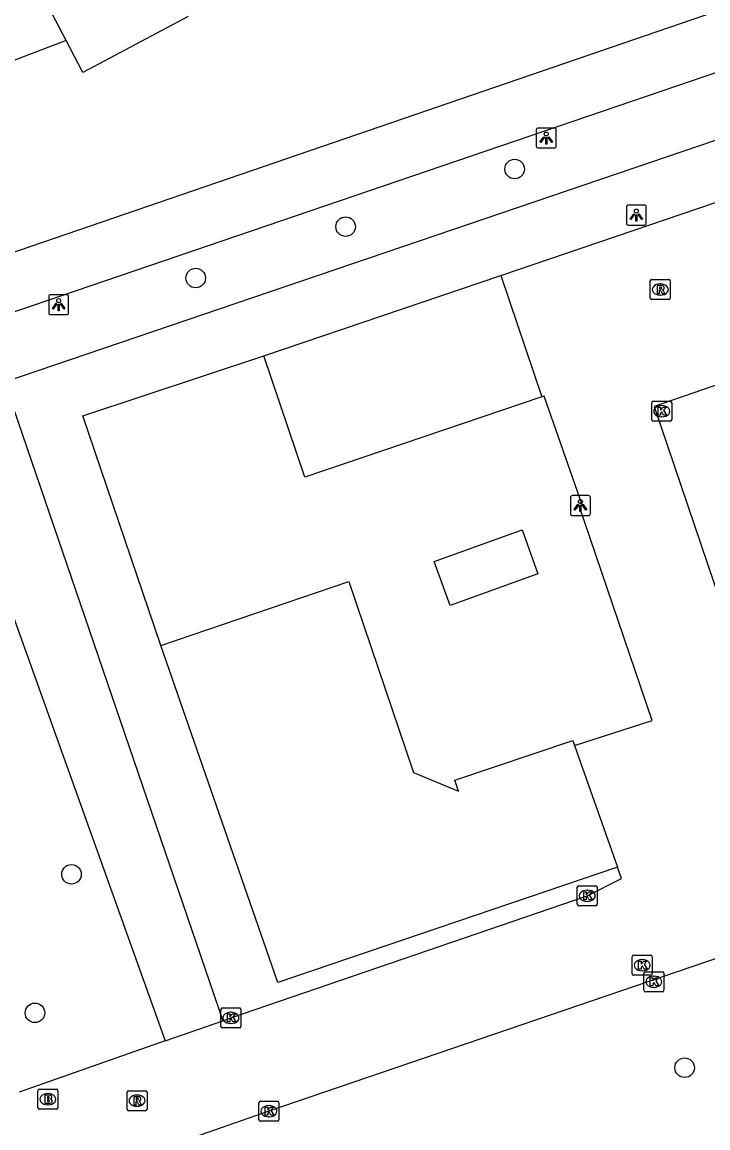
# Model space of a CAD drawing. Extents: x 157793 to 159380, y 380882 to 382313.
# Drawn here: x 159016.6 to 159050.9, y 381678.9 to 381734.2 of the extents above; entities that cross this region are included whole.
import ezdxf

# ---------------------------------------------------------------- set-up
doc = ezdxf.new("R2010")
doc.units = 0
for name, color, linetype in [('IMGEO_Boom', 7, 'Continuous'), ('IMGEO_Brandkraan', 7, 'Continuous'), ('IMGEO_Fietspad_gesloten', 7, 'Continuous'), ('IMGEO_Groenvoorziening', 7, 'Continuous'), ('IMGEO_Kolk', 7, 'Continuous'), ('IMGEO_Lichtpunt', 7, 'Continuous'), ('IMGEO_Pand', 7, 'Continuous'), ('IMGEO_Pand_vergunning_verleend', 7, 'Continuous'), ('IMGEO_Rijbaan_lokaal_open', 7, 'Continuous'), ('IMGEO_Rioolput', 7, 'Continuous')]:
    doc.layers.add(name, color=color, linetype=linetype)

msp = doc.modelspace()

# ---------------------------------------------------------------- linework, layer by layer
at = {"layer": 'IMGEO_Boom'}
for centre in [(159041.24, 381726.841), (159032.786, 381723.959), (159025.286, 381721.386), (159019.067, 381691.555), (159017.24, 381684.618), (159049.744, 381681.873)]:
    msp.add_circle(centre, 0.489, dxfattribs=at)
at = {"layer": 'IMGEO_Brandkraan'}
for p, q in [((159017.388, 381679.873), (159017.388, 381680.725)), ((159017.463, 381680.799), (159018.315, 381680.799)), ((159017.876, 381680.579), (159017.901, 381680.579)), ((159018.389, 381680.725), (159018.389, 381679.873)), ((159017.899, 381680.019), (159017.874, 381680.019)), ((159018.315, 381679.799), (159017.463, 381679.799))]:
    msp.add_line(p, q, dxfattribs=at)
for points in [[(159017.388, 381679.873), (159017.388, 381680.725)], [(159017.463, 381680.799), (159018.315, 381680.799)], [(159018.389, 381680.725), (159018.389, 381679.873)], [(159017.736, 381680.499), (159017.736, 381680.099), (159017.949, 381680.099)], [(159017.967, 381680.499), (159017.736, 381680.499)], [(159017.915, 381680.418), (159017.861, 381680.418), (159017.861, 381680.342)], [(159017.861, 381680.342), (159017.914, 381680.342)], [(159017.923, 381680.266), (159017.861, 381680.266), (159017.861, 381680.185)], [(159017.861, 381680.185), (159017.923, 381680.185)], [(159018.315, 381679.799), (159017.463, 381679.799)]]:
    msp.add_lwpolyline(points, dxfattribs=at)
for centre, radius, start, end in [((159017.465, 381680.723), 0.0765, 91.552, 178.448), ((159017.465, 381680.723), 0.0765, 91.552, 178.448), ((159018.313, 381680.723), 0.0765, 1.552, 88.448), ((159018.313, 381680.723), 0.0765, 1.552, 88.448), ((159017.916, 381680.38), 0.0379, 267.8285, 90.9355), ((159017.924, 381680.225), 0.0404, 269.8759, 90.5077), ((159017.955, 381680.35), 0.251, 268.6676, 293.5347), ((159017.971, 381680.354), 0.145, 59.4692, 91.5367), ((159017.996, 381680.401), 0.0922, 285.5137, 58.1501), ((159018.001, 381680.209), 0.105, 301.3115, 78.989), ((159017.465, 381679.875), 0.0765, 181.552, 268.448), ((159017.465, 381679.875), 0.0765, 181.552, 268.448), ((159018.313, 381679.875), 0.0765, 271.552, 358.448), ((159018.313, 381679.875), 0.0765, 271.552, 358.448)]:
    msp.add_arc(centre, radius, start, end, dxfattribs=at)
for centre, major_axis, ratio, start_param, end_param in [((159017.875, 381680.299), (-0.387, 0.002), 0.722429, 4.712389, 7.853982), ((159017.9, 381680.299), (-0.39, 0.002), 0.717154, 1.570796, 4.712389)]:
    msp.add_ellipse(centre, major_axis=major_axis, ratio=ratio, start_param=start_param, end_param=end_param, dxfattribs=at)
at = {"layer": 'IMGEO_Fietspad_gesloten'}
for points in [[(158999.064, 381717.004), (159000, 381717.165), (159000.844, 381717.436), (159073.898, 381742.496)], [(159011.283, 381718.032), (159073.424, 381739.234)]]:
    msp.add_lwpolyline(points, dxfattribs=at)
at = {"layer": 'IMGEO_Groenvoorziening'}
for points in [[(159074.48, 381736.17), (159015.716, 381716.172), (159026.634, 381684.221)], [(159018.798, 381733.27), (159004.721, 381727.909), (158999.594, 381726.098), (158999.055, 381724.051), (158996.272, 381723.067)], [(159011.283, 381718.032), (159023.763, 381683.213)], [(159023.536, 381703.005), (159019.641, 381714.487), (159028.694, 381717.501)]]:
    msp.add_lwpolyline(points, dxfattribs=at)
at = {"layer": 'IMGEO_Kolk'}
for p, q in [((159048.099, 381714.296), (159048.099, 381715.148)), ((159048.174, 381715.222), (159049.026, 381715.222)), ((159048.587, 381715.002), (159048.612, 381715.002)), ((159049.1, 381715.148), (159049.1, 381714.296)), ((159048.61, 381714.442), (159048.585, 381714.442)), ((159049.026, 381714.222), (159048.174, 381714.222)), ((159044.376, 381690.053), (159044.376, 381690.905)), ((159044.451, 381690.979), (159045.303, 381690.979)), ((159044.864, 381690.759), (159044.889, 381690.759)), ((159045.377, 381690.905), (159045.377, 381690.053)), ((159045.303, 381689.979), (159044.451, 381689.979)), ((159044.887, 381690.199), (159044.862, 381690.199)), ((159047.123, 381686.578), (159047.123, 381687.43)), ((159047.198, 381687.504), (159048.05, 381687.504)), ((159047.611, 381687.284), (159047.636, 381687.284)), ((159048.124, 381687.43), (159048.124, 381686.578)), ((159047.634, 381686.724), (159047.609, 381686.724)), ((159047.782, 381686.674), (159048.634, 381686.674)), ((159048.05, 381686.504), (159047.198, 381686.504)), ((159047.707, 381685.748), (159047.707, 381686.6)), ((159048.195, 381686.454), (159048.22, 381686.454)), ((159048.708, 381686.6), (159048.708, 381685.748)), ((159048.634, 381685.674), (159047.782, 381685.674)), ((159048.218, 381685.894), (159048.193, 381685.894)), ((159026.547, 381683.94), (159026.547, 381684.792)), ((159026.622, 381684.866), (159027.474, 381684.866)), ((159027.035, 381684.646), (159027.06, 381684.646)), ((159027.548, 381684.792), (159027.548, 381683.94)), ((159027.058, 381684.086), (159027.033, 381684.086)), ((159027.474, 381683.866), (159026.622, 381683.866)), ((159028.446, 381679.271), (159028.446, 381680.123)), ((159028.521, 381680.197), (159029.373, 381680.197)), ((159029.447, 381680.123), (159029.447, 381679.271)), ((159028.934, 381679.977), (159028.959, 381679.977)), ((159029.373, 381679.197), (159028.521, 381679.197)), ((159028.957, 381679.417), (159028.932, 381679.417))]:
    msp.add_line(p, q, dxfattribs=at)
for points in [[(159048.099, 381714.296), (159048.099, 381715.148)], [(159048.174, 381715.222), (159049.026, 381715.222)], [(159048.42, 381714.922), (159048.543, 381714.922), (159048.543, 381714.771), (159048.673, 381714.922), (159048.837, 381714.922), (159048.691, 381714.771), (159048.844, 381714.522), (159048.692, 381714.522), (159048.607, 381714.686), (159048.543, 381714.619), (159048.543, 381714.522), (159048.42, 381714.522), (159048.42, 381714.922)], [(159049.1, 381715.148), (159049.1, 381714.296)], [(159049.026, 381714.222), (159048.174, 381714.222)], [(159044.376, 381690.053), (159044.376, 381690.905)], [(159044.451, 381690.979), (159045.303, 381690.979)], [(159044.697, 381690.679), (159044.82, 381690.679), (159044.82, 381690.528), (159044.95, 381690.679), (159045.114, 381690.679), (159044.968, 381690.528), (159045.121, 381690.279), (159044.969, 381690.279), (159044.884, 381690.443), (159044.82, 381690.376), (159044.82, 381690.279), (159044.697, 381690.279), (159044.697, 381690.679)], [(159045.377, 381690.905), (159045.377, 381690.053)], [(159045.303, 381689.979), (159044.451, 381689.979)], [(159047.123, 381686.578), (159047.123, 381687.43)], [(159047.198, 381687.504), (159048.05, 381687.504)], [(159047.444, 381687.204), (159047.567, 381687.204), (159047.567, 381687.053), (159047.697, 381687.204), (159047.861, 381687.204), (159047.715, 381687.053), (159047.868, 381686.804), (159047.716, 381686.804), (159047.631, 381686.968), (159047.567, 381686.901), (159047.567, 381686.804), (159047.444, 381686.804), (159047.444, 381687.204)], [(159048.124, 381687.43), (159048.124, 381686.578)], [(159047.782, 381686.674), (159048.634, 381686.674)], [(159048.05, 381686.504), (159047.198, 381686.504)], [(159047.707, 381685.748), (159047.707, 381686.6)], [(159048.028, 381686.374), (159048.151, 381686.374), (159048.151, 381686.223), (159048.281, 381686.374), (159048.445, 381686.374), (159048.299, 381686.223), (159048.452, 381685.974), (159048.3, 381685.974), (159048.215, 381686.138), (159048.151, 381686.071), (159048.151, 381685.974), (159048.028, 381685.974), (159048.028, 381686.374)], [(159048.708, 381686.6), (159048.708, 381685.748)], [(159048.634, 381685.674), (159047.782, 381685.674)], [(159026.547, 381683.94), (159026.547, 381684.792)], [(159026.622, 381684.866), (159027.474, 381684.866)], [(159026.868, 381684.566), (159026.991, 381684.566), (159026.991, 381684.415), (159027.121, 381684.566), (159027.285, 381684.566), (159027.139, 381684.415), (159027.292, 381684.166), (159027.14, 381684.166), (159027.055, 381684.33), (159026.991, 381684.263), (159026.991, 381684.166), (159026.868, 381684.166), (159026.868, 381684.566)], [(159027.548, 381684.792), (159027.548, 381683.94)], [(159027.474, 381683.866), (159026.622, 381683.866)], [(159028.446, 381679.271), (159028.446, 381680.123)], [(159028.521, 381680.197), (159029.373, 381680.197)], [(159029.447, 381680.123), (159029.447, 381679.271)], [(159028.767, 381679.897), (159028.89, 381679.897), (159028.89, 381679.746), (159029.02, 381679.897), (159029.184, 381679.897), (159029.038, 381679.746), (159029.191, 381679.497), (159029.039, 381679.497), (159028.954, 381679.661), (159028.89, 381679.594), (159028.89, 381679.497), (159028.767, 381679.497), (159028.767, 381679.897)], [(159029.373, 381679.197), (159028.521, 381679.197)]]:
    msp.add_lwpolyline(points, dxfattribs=at)
for centre, start, end in [((159048.176, 381715.146), 91.552, 178.448), ((159048.176, 381715.146), 91.552, 178.448), ((159049.024, 381715.146), 1.552, 88.448), ((159049.024, 381715.146), 1.552, 88.448), ((159048.176, 381714.298), 181.552, 268.448), ((159048.176, 381714.298), 181.552, 268.448), ((159049.024, 381714.298), 271.552, 358.448), ((159049.024, 381714.298), 271.552, 358.448), ((159044.453, 381690.903), 91.552, 178.448), ((159044.453, 381690.903), 91.552, 178.448), ((159045.301, 381690.903), 1.552, 88.448), ((159045.301, 381690.903), 1.552, 88.448), ((159044.453, 381690.055), 181.552, 268.448), ((159044.453, 381690.055), 181.552, 268.448), ((159045.301, 381690.055), 271.552, 358.448), ((159045.301, 381690.055), 271.552, 358.448), ((159047.2, 381687.428), 91.552, 178.448), ((159047.2, 381687.428), 91.552, 178.448), ((159048.048, 381687.428), 1.552, 88.448), ((159048.048, 381687.428), 1.552, 88.448), ((159047.784, 381686.598), 91.552, 178.448), ((159047.784, 381686.598), 91.552, 178.448), ((159048.632, 381686.598), 1.552, 88.448), ((159048.632, 381686.598), 1.552, 88.448), ((159047.2, 381686.58), 181.552, 268.448), ((159047.2, 381686.58), 181.552, 268.448), ((159048.048, 381686.58), 271.552, 358.448), ((159048.048, 381686.58), 271.552, 358.448), ((159047.784, 381685.75), 181.552, 268.448), ((159047.784, 381685.75), 181.552, 268.448), ((159048.632, 381685.75), 271.552, 358.448), ((159048.632, 381685.75), 271.552, 358.448), ((159026.624, 381684.79), 91.552, 178.448), ((159026.624, 381684.79), 91.552, 178.448), ((159027.472, 381684.79), 1.552, 88.448), ((159027.472, 381684.79), 1.552, 88.448), ((159026.624, 381683.942), 181.552, 268.448), ((159026.624, 381683.942), 181.552, 268.448), ((159027.472, 381683.942), 271.552, 358.448), ((159027.472, 381683.942), 271.552, 358.448), ((159028.523, 381680.121), 91.552, 178.448), ((159028.523, 381680.121), 91.552, 178.448), ((159029.371, 381680.121), 1.552, 88.448), ((159029.371, 381680.121), 1.552, 88.448), ((159028.523, 381679.273), 181.552, 268.448), ((159028.523, 381679.273), 181.552, 268.448), ((159029.371, 381679.273), 271.552, 358.448), ((159029.371, 381679.273), 271.552, 358.448)]:
    msp.add_arc(centre, 0.0765, start, end, dxfattribs=at)
for centre, major_axis, ratio, start_param, end_param in [((159048.586, 381714.722), (-0.387, 0.002), 0.722429, 4.712389, 7.853982), ((159048.611, 381714.722), (-0.39, 0.002), 0.717154, 1.570796, 4.712389), ((159044.863, 381690.479), (-0.387, 0.002), 0.722429, 4.712389, 7.853982), ((159044.888, 381690.479), (-0.39, 0.002), 0.717154, 1.570796, 4.712389), ((159047.61, 381687.004), (-0.387, 0.002), 0.722429, 4.712389, 7.853982), ((159047.635, 381687.004), (-0.39, 0.002), 0.717154, 1.570796, 4.712389), ((159048.194, 381686.174), (-0.387, 0.002), 0.722429, 4.712389, 7.853982), ((159048.219, 381686.174), (-0.39, 0.002), 0.717154, 1.570796, 4.712389), ((159027.034, 381684.366), (-0.387, 0.002), 0.722429, 4.712389, 7.853982), ((159027.059, 381684.366), (-0.39, 0.002), 0.717154, 1.570796, 4.712389), ((159028.933, 381679.697), (-0.387, 0.002), 0.722429, 4.712389, 7.853982), ((159028.958, 381679.697), (-0.39, 0.002), 0.717154, 1.570796, 4.712389)]:
    msp.add_ellipse(centre, major_axis=major_axis, ratio=ratio, start_param=start_param, end_param=end_param, dxfattribs=at)
at = {"layer": 'IMGEO_Lichtpunt'}
for p, q in [((159042.322, 381728.796), (159042.322, 381727.989)), ((159042.322, 381728.796), (159042.322, 381727.989)), ((159043.224, 381728.891), (159042.416, 381728.891)), ((159043.224, 381728.891), (159042.416, 381728.891)), ((159043.318, 381727.989), (159043.318, 381728.796)), ((159043.318, 381727.989), (159043.318, 381728.796)), ((159042.416, 381727.895), (159043.224, 381727.895)), ((159042.416, 381727.895), (159043.224, 381727.895)), ((159046.831, 381724.94), (159046.831, 381724.133)), ((159046.831, 381724.94), (159046.831, 381724.133)), ((159047.733, 381725.035), (159046.925, 381725.035)), ((159047.733, 381725.035), (159046.925, 381725.035)), ((159047.827, 381724.133), (159047.827, 381724.94)), ((159047.827, 381724.133), (159047.827, 381724.94)), ((159046.925, 381724.039), (159047.733, 381724.039)), ((159046.925, 381724.039), (159047.733, 381724.039)), ((159017.929, 381720.459), (159017.929, 381719.652)), ((159017.929, 381720.459), (159017.929, 381719.652)), ((159018.831, 381720.554), (159018.023, 381720.554)), ((159018.831, 381720.554), (159018.023, 381720.554)), ((159018.925, 381719.652), (159018.925, 381720.459)), ((159018.925, 381719.652), (159018.925, 381720.459)), ((159018.023, 381719.558), (159018.831, 381719.558)), ((159018.023, 381719.558), (159018.831, 381719.558)), ((159044.936, 381710.499), (159044.128, 381710.499)), ((159044.936, 381710.499), (159044.128, 381710.499)), ((159044.034, 381710.404), (159044.034, 381709.597)), ((159044.034, 381710.404), (159044.034, 381709.597)), ((159045.03, 381709.597), (159045.03, 381710.404)), ((159045.03, 381709.597), (159045.03, 381710.404)), ((159044.128, 381709.503), (159044.936, 381709.503)), ((159044.128, 381709.503), (159044.936, 381709.503))]:
    msp.add_line(p, q, dxfattribs=at)
for points in [[(159042.696, 381728.46), (159042.735, 381728.432), (159042.547, 381728.17), (159042.509, 381728.197), (159042.696, 381728.46)], [(159042.798, 381728.412), (159042.845, 381728.412), (159042.845, 381728.09), (159042.798, 381728.09), (159042.798, 381728.412)], [(159042.908, 381728.432), (159042.946, 381728.459), (159043.133, 381728.197), (159043.094, 381728.169), (159042.908, 381728.432)], [(159047.205, 381724.604), (159047.244, 381724.576), (159047.056, 381724.314), (159047.018, 381724.341), (159047.205, 381724.604)], [(159047.307, 381724.556), (159047.354, 381724.556), (159047.354, 381724.234), (159047.307, 381724.234), (159047.307, 381724.556)], [(159047.417, 381724.576), (159047.455, 381724.603), (159047.642, 381724.341), (159047.603, 381724.313), (159047.417, 381724.576)], [(159018.303, 381720.123), (159018.342, 381720.095), (159018.154, 381719.833), (159018.116, 381719.86), (159018.303, 381720.123)], [(159018.405, 381720.075), (159018.452, 381720.075), (159018.452, 381719.753), (159018.405, 381719.753), (159018.405, 381720.075)], [(159018.515, 381720.095), (159018.553, 381720.122), (159018.74, 381719.86), (159018.701, 381719.832), (159018.515, 381720.095)], [(159044.408, 381710.068), (159044.447, 381710.04), (159044.259, 381709.778), (159044.221, 381709.805), (159044.408, 381710.068)], [(159044.51, 381710.02), (159044.557, 381710.02), (159044.557, 381709.698), (159044.51, 381709.698), (159044.51, 381710.02)], [(159044.62, 381710.04), (159044.658, 381710.067), (159044.845, 381709.805), (159044.806, 381709.777), (159044.62, 381710.04)]]:
    msp.add_lwpolyline(points, dxfattribs=at)
for centre in [(159042.821, 381728.594), (159047.33, 381724.738), (159018.428, 381720.257), (159044.533, 381710.202)]:
    msp.add_circle(centre, 0.0994, dxfattribs=at)
for centre, start, end in [((159042.416, 381728.796), 90, 180), ((159042.416, 381728.796), 90, 180), ((159043.224, 381728.796), 0, 90), ((159043.224, 381728.796), 0, 90), ((159042.416, 381727.989), 180, 270), ((159042.416, 381727.989), 180, 270), ((159043.224, 381727.989), 270, 0), ((159043.224, 381727.989), 270, 360), ((159046.925, 381724.94), 90, 180), ((159046.925, 381724.94), 90, 180), ((159047.733, 381724.94), 0, 90), ((159047.733, 381724.94), 0, 90), ((159046.925, 381724.133), 180, 270), ((159046.925, 381724.133), 180, 270), ((159047.733, 381724.133), 270, 0), ((159047.733, 381724.133), 270, 360), ((159018.023, 381720.459), 90, 180), ((159018.023, 381720.459), 90, 180), ((159018.831, 381720.459), 0, 90), ((159018.831, 381720.459), 0, 90), ((159018.023, 381719.652), 180, 270), ((159018.023, 381719.652), 180, 270), ((159018.831, 381719.652), 270, 0), ((159018.831, 381719.652), 270, 360), ((159044.128, 381710.404), 90, 180), ((159044.128, 381710.404), 90, 180), ((159044.936, 381710.404), 0, 90), ((159044.936, 381710.404), 0, 90), ((159044.128, 381709.597), 180, 270), ((159044.128, 381709.597), 180, 270), ((159044.936, 381709.597), 270, 0), ((159044.936, 381709.597), 270, 360)]:
    msp.add_arc(centre, 0.0946, start, end, dxfattribs=at)
at = {"layer": 'IMGEO_Pand'}
for points in [[(159018.798, 381733.27), (159017.087, 381736.558), (159018.893, 381737.529)], [(159024.908, 381734.474), (159019.629, 381731.673), (159018.798, 381733.27)], [(159028.694, 381717.501), (159040.551, 381721.522)], [(159040.551, 381721.522), (159042.608, 381715.441)], [(159042.608, 381715.441), (159030.751, 381711.42), (159028.694, 381717.501)], [(159023.536, 381703.005), (159032.946, 381706.2), (159032.976, 381706.11), (159036.187, 381696.654), (159038.436, 381695.719), (159038.251, 381696.27), (159044.146, 381698.252), (159044.234, 381698.002)], [(159046.391, 381691.906), (159029.395, 381686.139), (159023.536, 381703.005)], [(159044.234, 381698.002), (159046.391, 381691.906)]]:
    msp.add_lwpolyline(points, dxfattribs=at)
at = {"layer": 'IMGEO_Pand_vergunning_verleend'}
msp.add_lwpolyline([(159038.008, 381704.999), (159037.214, 381707.197), (159041.615, 381708.786), (159042.409, 381706.588), (159038.008, 381704.999)], dxfattribs=at)
at = {"layer": 'IMGEO_Rijbaan_lokaal_open'}
for points in [[(159040.551, 381721.522), (159054.573, 381726.288)], [(159052.625, 381716.479), (159048.222, 381714.956), (159054.22, 381697.246)], [(159044.234, 381698.002), (159048.126, 381699.256), (159044.472, 381709.982), (159044.617, 381710.031), (159042.726, 381715.481), (159042.608, 381715.441)], [(159026.634, 381684.221), (159027.048, 381684.366), (159044.877, 381690.479), (159046.584, 381691.348), (159046.391, 381691.906)], [(159054.315, 381688.351), (159028.947, 381679.697), (159019.681, 381676.462)], [(159023.763, 381683.213), (159026.634, 381684.221)], [(159023.763, 381683.213), (159016.447, 381680.646)]]:
    msp.add_lwpolyline(points, dxfattribs=at)
at = {"layer": 'IMGEO_Rioolput'}
for p, q in [((159048.029, 381720.387), (159048.029, 381721.239)), ((159048.104, 381721.313), (159048.956, 381721.313)), ((159048.517, 381721.093), (159048.542, 381721.093)), ((159049.03, 381721.239), (159049.03, 381720.387)), ((159048.54, 381720.533), (159048.515, 381720.533)), ((159048.956, 381720.313), (159048.104, 381720.313)), ((159021.847, 381679.799), (159021.847, 381680.651)), ((159021.922, 381680.725), (159022.774, 381680.725)), ((159022.848, 381680.651), (159022.848, 381679.799)), ((159022.335, 381680.505), (159022.36, 381680.505)), ((159022.774, 381679.725), (159021.922, 381679.725)), ((159022.358, 381679.945), (159022.333, 381679.945))]:
    msp.add_line(p, q, dxfattribs=at)
for points in [[(159048.029, 381720.387), (159048.029, 381721.239)], [(159048.104, 381721.313), (159048.956, 381721.313)], [(159048.618, 381721.011), (159048.366, 381721.013), (159048.366, 381720.613)], [(159049.03, 381721.239), (159049.03, 381720.387)], [(159048.366, 381720.613), (159048.49, 381720.613), (159048.49, 381720.775), (159048.501, 381720.775)], [(159048.544, 381720.932), (159048.49, 381720.932), (159048.49, 381720.851)], [(159048.49, 381720.851), (159048.542, 381720.851)], [(159048.548, 381720.746), (159048.619, 381720.613), (159048.759, 381720.613), (159048.694, 381720.739)], [(159048.956, 381720.313), (159048.104, 381720.313)], [(159021.847, 381679.799), (159021.847, 381680.651)], [(159021.922, 381680.725), (159022.774, 381680.725)], [(159022.848, 381680.651), (159022.848, 381679.799)], [(159022.436, 381680.423), (159022.184, 381680.425), (159022.184, 381680.025)], [(159022.184, 381680.025), (159022.308, 381680.025), (159022.308, 381680.187), (159022.319, 381680.187)], [(159022.362, 381680.344), (159022.308, 381680.344), (159022.308, 381680.263)], [(159022.308, 381680.263), (159022.36, 381680.263)], [(159022.366, 381680.158), (159022.437, 381680.025), (159022.577, 381680.025), (159022.512, 381680.151)], [(159022.774, 381679.725), (159021.922, 381679.725)]]:
    msp.add_lwpolyline(points, dxfattribs=at)
for centre, radius, start, end in [((159048.106, 381721.237), 0.0765, 91.552, 178.448), ((159048.106, 381721.237), 0.0765, 91.552, 178.448), ((159048.617, 381720.901), 0.109, 350.3612, 89.416), ((159048.954, 381721.237), 0.0765, 1.552, 88.448), ((159048.954, 381721.237), 0.0765, 1.552, 88.448), ((159048.5, 381720.722), 0.0533, 26.0293, 88.6989), ((159048.526, 381721.04), 0.19, 274.7715, 282.9687), ((159048.55, 381720.836), 0.0964, 77.0061, 93.1865), ((159048.564, 381720.893), 0.0378, 276.6634, 79.6772), ((159048.615, 381720.901), 0.112, 277.5842, 350.9817), ((159048.599, 381720.686), 0.108, 29.5134, 73.7905), ((159048.106, 381720.389), 0.0765, 181.552, 268.448), ((159048.106, 381720.389), 0.0765, 181.552, 268.448), ((159048.954, 381720.389), 0.0765, 271.552, 358.448), ((159048.954, 381720.389), 0.0765, 271.552, 358.448), ((159021.924, 381680.649), 0.0765, 91.552, 178.448), ((159021.924, 381680.649), 0.0765, 91.552, 178.448), ((159022.772, 381680.649), 0.0765, 1.552, 88.448), ((159022.772, 381680.649), 0.0765, 1.552, 88.448), ((159022.318, 381680.134), 0.0533, 26.0293, 88.6989), ((159022.344, 381680.452), 0.19, 274.7715, 282.9687), ((159022.368, 381680.248), 0.0964, 77.0061, 93.1865), ((159022.382, 381680.305), 0.0378, 276.6634, 79.6772), ((159022.435, 381680.313), 0.109, 350.3612, 89.416), ((159022.433, 381680.313), 0.112, 277.5842, 350.9817), ((159022.417, 381680.098), 0.108, 29.5134, 73.7905), ((159021.924, 381679.801), 0.0765, 181.552, 268.448), ((159021.924, 381679.801), 0.0765, 181.552, 268.448), ((159022.772, 381679.801), 0.0765, 271.552, 358.448), ((159022.772, 381679.801), 0.0765, 271.552, 358.448)]:
    msp.add_arc(centre, radius, start, end, dxfattribs=at)
for centre, major_axis, ratio, start_param, end_param in [((159048.516, 381720.813), (-0.387, 0.002), 0.722429, 4.712389, 7.853982), ((159048.541, 381720.813), (-0.39, 0.002), 0.717154, 1.570796, 4.712389), ((159022.334, 381680.225), (-0.387, 0.002), 0.722429, 4.712389, 7.853982), ((159022.359, 381680.225), (-0.39, 0.002), 0.717154, 1.570796, 4.712389)]:
    msp.add_ellipse(centre, major_axis=major_axis, ratio=ratio, start_param=start_param, end_param=end_param, dxfattribs=at)

doc.saveas('drawing.dxf')
